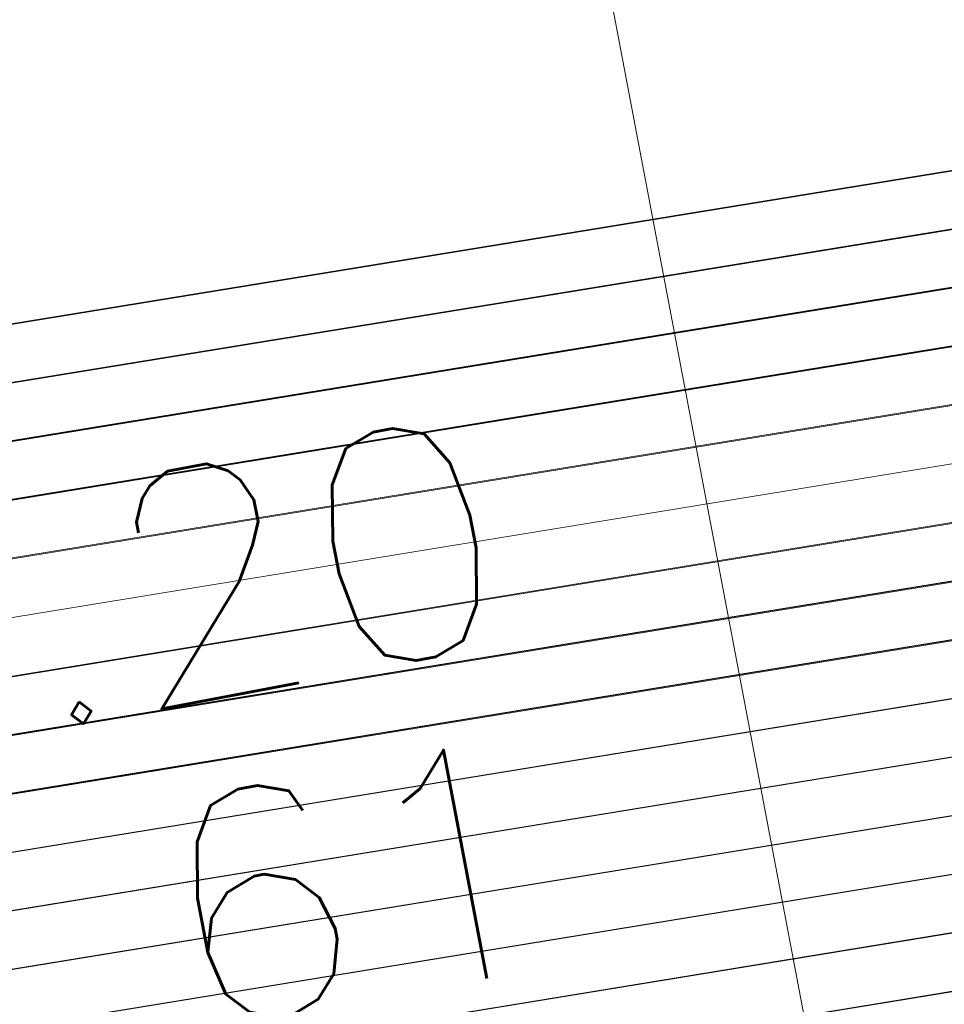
# Model space of a CAD drawing. Header units: metres. Extents: x -502 to 161, y -108 to 174.
# Tile 476 of 656: x -75.205 to -74.41, y -18.232 to -17.385. Entities that reach past the tile are written whole.
import ezdxf

# ---------------------------------------------------------------- set-up
doc = ezdxf.new("R2010")
doc.units = ezdxf.units.M
doc.header["$LTSCALE"] = 0.1
for name, color, linetype in [('BRI31-005.05-5p02-Koordinierung Lageplan 4. BA ZOB West 2022-06-15', 7, 'Continuous'), ('BRI31-005.06-5f07-Koordinierung Lageplan 4. BA ZOB Fernbusbahnh', 7, 'Continuous'), ('BRI32-005.02-5f05-Koordinierung Schemaplan 4 BA ZOB Teilbereich', 7, 'Continuous'), ('BRI32-005.03-5f06-Koordinierung Schemaplan 4 BA ZOB Teilbereich 2 Ost - Bahnhofsallee 2023-01-21', 7, 'Continuous')]:
    doc.layers.add(name, color=color, linetype=linetype)
doc.styles.add('Txt', font='txt_____.ttf')

msp = doc.modelspace()

# ---------------------------------------------------------------- linework, layer by layer
at = {"layer": 'BRI31-005.05-5p02-Koordinierung Lageplan 4. BA ZOB West 2022-06-15', "color": 190, "linetype": 'Continuous', "lineweight": 35, "true_color": 0x7f00ff, "transparency": 33554687, "flags": 128}
for points in [[(-55.70069, -13.36337), (-59.43269, -13.99337), (-61.40869, -14.34637), (-62.26469, -14.49837), (-62.66669, -14.59737), (-62.89069, -14.73337), (-63.59669, -15.23337), (-64.41769, -15.80037), (-64.86569, -15.88637), (-69.70369, -16.74837), (-75.46369, -17.68837), (-81.73369, -18.65337), (-88.90769, -20.00337), (-93.68269, -20.73337), (-98.96469, -21.63337), (-104.59569, -22.92337), (-121.89069, -26.29337), (-126.81169, -27.20337), (-150.44769, -31.71337), (-157.13069, -33.01337), (-162.76869, -32.12337), (-174.78069, -30.44337), (-178.14769, -29.61337), (-179.13569, -29.43337)], [(-55.69269, -13.41237), (-59.42469, -14.04237), (-59.91569, -14.13037), (-61.39969, -14.39537), (-62.25469, -14.54737), (-62.64769, -14.64437), (-62.86369, -14.77537), (-63.56769, -15.27437), (-64.39769, -15.84737), (-64.85669, -15.93537), (-69.69569, -16.79737), (-75.45469, -17.73737), (-81.72469, -18.70237), (-88.89969, -20.05237), (-93.67469, -20.78237), (-98.95469, -21.68237)]]:
    msp.add_lwpolyline(points, dxfattribs=at)
at = {"layer": 'BRI31-005.05-5p02-Koordinierung Lageplan 4. BA ZOB West 2022-06-15', "color": 250, "linetype": 'Continuous', "lineweight": 25, "true_color": 0x333333, "transparency": 33554687, "flags": 128}
for points in [[(-55.68469, -13.46137), (-59.41669, -14.09137), (-59.90669, -14.17937), (-61.39069, -14.44437), (-62.24469, -14.59637), (-62.62869, -14.69137), (-62.83669, -14.81737), (-63.53869, -15.31537), (-64.37769, -15.89437), (-64.84769, -15.98437), (-69.68769, -16.84637), (-75.44569, -17.78637), (-81.71569, -18.75137), (-88.89169, -20.10137), (-93.66669, -20.83137), (-98.94469, -21.73137)], [(-55.67669, -13.51037), (-59.40869, -14.14037), (-59.89769, -14.22837), (-61.38169, -14.49337), (-62.23469, -14.64537), (-62.60969, -14.73837), (-62.80969, -14.85937), (-63.50969, -15.35637), (-64.35769, -15.94137), (-64.83869, -16.03337), (-69.67969, -16.89537), (-75.43669, -17.83537), (-81.70669, -18.80037), (-88.88369, -20.15037), (-93.65869, -20.88037), (-98.93469, -21.78037)], [(-179.13569, -29.73937), (-178.20469, -29.90737), (-176.52369, -30.32437), (-174.83669, -30.84337), (-162.82469, -32.51537), (-157.12269, -33.42137), (-150.67069, -32.16437), (-150.37569, -32.10537), (-126.73969, -27.59537), (-121.81069, -26.68537), (-104.51169, -23.31537), (-93.60669, -21.17437), (-88.83369, -20.44437), (-81.65269, -19.09437), (-75.38269, -18.12937), (-69.63169, -17.18937), (-64.26469, -16.23237), (-63.29769, -15.69837), (-62.60769, -15.08937), (-62.19469, -14.84137), (-59.65969, -14.38637), (-59.37669, -14.33637), (-55.64469, -13.70637)], [(-55.63669, -13.75537), (-59.36869, -14.38537), (-59.65069, -14.43537), (-62.17669, -14.88937), (-62.57769, -15.13037), (-63.26869, -15.73937), (-64.24769, -16.28037), (-69.62369, -17.23837), (-75.37369, -18.17837), (-81.64369, -19.14337), (-88.82569, -20.49337), (-93.59769, -21.22337), (-104.50169, -23.36437), (-121.80069, -26.73437), (-126.73069, -27.64437), (-150.36669, -32.15437), (-150.66069, -32.21337), (-157.12169, -33.47237), (-162.83169, -32.56437), (-174.84369, -30.89337), (-176.53569, -30.37337), (-178.21469, -29.95637), (-179.13569, -29.79037)], [(-55.62869, -13.80437), (-59.36069, -14.43437), (-59.64269, -14.48437), (-62.15869, -14.93737), (-62.54769, -15.17137), (-63.23969, -15.78037), (-64.23069, -16.32837), (-69.61569, -17.28737), (-75.36469, -18.22737), (-81.63469, -19.19237), (-88.81769, -20.54237), (-93.58869, -21.27237), (-104.49169, -23.41337), (-121.79069, -26.78337), (-126.72169, -27.69337), (-150.35769, -32.20337), (-150.65069, -32.26237), (-157.12069, -33.52337), (-162.83869, -32.61337), (-174.85069, -30.94337), (-176.54769, -30.42237), (-178.22469, -30.00537), (-179.13569, -29.84137)], [(-55.62069, -13.85337), (-59.35269, -14.48337), (-59.62769, -14.53237), (-62.14069, -14.98537), (-62.51769, -15.21237), (-63.21069, -15.82137), (-64.21369, -16.37637), (-69.60769, -17.33637), (-75.35569, -18.27637), (-81.62569, -19.24137), (-88.80969, -20.59137), (-93.57969, -21.32137), (-104.48169, -23.46237), (-121.78069, -26.83237), (-126.71269, -27.74237), (-150.34869, -32.25237), (-150.64069, -32.31137), (-157.11969, -33.57437), (-162.84569, -32.66237), (-174.85769, -30.99337), (-176.55969, -30.47137), (-178.23469, -30.05437), (-179.13569, -29.89237)], [(-55.61269, -13.90237), (-59.34469, -14.53237), (-59.62469, -14.58237), (-62.12269, -15.03337), (-62.48769, -15.25337), (-63.18169, -15.86237), (-64.19669, -16.42437), (-69.59969, -17.38537), (-75.34669, -18.32537), (-81.61669, -19.29037), (-88.80169, -20.64037), (-93.57069, -21.37037), (-104.47169, -23.51137), (-121.77069, -26.88137), (-126.70369, -27.79137), (-150.33969, -32.30137), (-150.63069, -32.36037), (-157.11869, -33.62537), (-162.85269, -32.71137), (-174.86469, -31.04337), (-176.57169, -30.52037), (-178.24469, -30.10337), (-179.13569, -29.94337)], [(-55.60469, -13.95137), (-59.33669, -14.58137), (-62.10469, -15.08137), (-62.45769, -15.29437), (-63.15269, -15.90337), (-64.17969, -16.47237), (-69.59169, -17.43437), (-75.33769, -18.37437), (-81.60769, -19.33937), (-88.79369, -20.68937), (-93.56169, -21.41937), (-104.46169, -23.56037), (-121.76069, -26.93037), (-126.69469, -27.84037), (-150.33069, -32.35037), (-150.62069, -32.40937), (-157.11769, -33.67637), (-162.85969, -32.76037), (-174.87169, -31.09337), (-176.58369, -30.56937), (-178.25469, -30.15237), (-179.13569, -29.99437)], [(-62.50569, -14.91137), (-62.70169, -15.02737), (-63.40069, -15.52037), (-64.29869, -16.13637), (-69.64769, -17.09137), (-75.40069, -18.03137), (-81.67069, -18.99637), (-88.84969, -20.34637), (-93.62469, -21.07637), (-104.53169, -23.21737), (-121.83069, -26.58737), (-126.75769, -27.49737), (-150.39369, -32.00737), (-150.69069, -32.06637), (-157.12469, -33.31937), (-162.81069, -32.41737), (-174.82269, -30.74337), (-176.49969, -30.22637), (-178.18469, -29.80937), (-179.13569, -29.63737)], [(-62.47969, -14.95437), (-62.67469, -15.06937), (-63.37269, -15.56137), (-64.28169, -16.18437), (-69.63969, -17.14037), (-75.39169, -18.08037), (-81.66169, -19.04537), (-88.84169, -20.39537), (-93.61569, -21.12537), (-104.52169, -23.26637), (-121.82069, -26.63637), (-126.74869, -27.54637), (-150.38469, -32.05637), (-150.68069, -32.11537), (-157.12369, -33.37037), (-162.81769, -32.46637), (-174.82969, -30.79337), (-176.51169, -30.27537), (-178.19469, -29.85837), (-179.13569, -29.68837)]]:
    msp.add_lwpolyline(points, dxfattribs=at)
at = {"layer": 'BRI31-005.05-5p02-Koordinierung Lageplan 4. BA ZOB West 2022-06-15', "color": 116, "linetype": 'Continuous', "lineweight": 13, "true_color": 0x007f3f, "transparency": 33554687, "flags": 128}
for points in [[(-98.89769, -21.72337), (-93.66669, -20.83037), (-88.89269, -20.10037), (-81.71469, -18.75037), (-75.44369, -17.78537), (-69.68869, -16.84537), (-64.84769, -15.98437), (-64.37669, -15.89437), (-63.53769, -15.31537), (-62.83769, -14.81737), (-62.62969, -14.69237), (-62.24569, -14.59637), (-61.39069, -14.44437), (-59.90669, -14.17937), (-59.41769, -14.09037), (-55.68469, -13.46037)], [(-98.93469, -21.78037), (-93.65869, -20.87937), (-88.88469, -20.14937), (-81.70569, -18.79937), (-75.43469, -17.83437), (-69.68069, -16.89437), (-64.83869, -16.03337), (-64.35669, -15.94137), (-63.50869, -15.35637), (-62.81069, -14.85937), (-62.61069, -14.73937), (-62.23569, -14.64537), (-61.38169, -14.49337), (-59.89769, -14.22837), (-59.40969, -14.13937), (-55.67669, -13.50937)], [(-55.65269, -13.65837), (-59.38369, -14.28837), (-59.87069, -14.37537), (-61.35469, -14.64037), (-62.20369, -14.79237), (-62.55169, -14.87837), (-62.72769, -14.98537), (-63.42369, -15.47937), (-64.29869, -16.08237), (-64.81169, -16.18037), (-69.65469, -17.04337), (-75.41169, -17.98337), (-81.68069, -18.94837), (-88.85869, -20.29837), (-93.63469, -21.02837), (-98.85769, -21.91937)], [(-55.64469, -13.70737), (-59.37569, -14.33737), (-59.86169, -14.42437), (-61.34569, -14.68937), (-62.19369, -14.84137), (-62.53269, -14.92537), (-62.70069, -15.02737), (-63.39469, -15.52037), (-64.27869, -16.12937), (-64.80269, -16.22937), (-69.64669, -17.09237), (-75.40269, -18.03237), (-81.67169, -18.99737), (-88.85069, -20.34737), (-93.62669, -21.07737), (-98.89469, -21.97637)]]:
    msp.add_lwpolyline(points, dxfattribs=at)
at = {"layer": 'BRI31-005.05-5p02-Koordinierung Lageplan 4. BA ZOB West 2022-06-15', "color": 251, "linetype": 'Continuous', "lineweight": 13, "true_color": 0x5b5b5b, "transparency": 33554687, "flags": 128}
for points in [[(-55.66869, -13.55937), (-59.40069, -14.18937), (-59.88869, -14.27737), (-61.37269, -14.54237), (-62.22469, -14.69437), (-62.59069, -14.78537), (-62.78269, -14.90137), (-63.48069, -15.39737), (-64.33769, -15.98837), (-64.82969, -16.08237), (-69.67169, -16.94437), (-75.42769, -17.88437), (-81.69769, -18.84937), (-88.87569, -20.19937), (-93.65069, -20.92937), (-98.87769, -21.82137)], [(-55.66069, -13.60837), (-59.39269, -14.23837), (-59.87969, -14.32637), (-61.36369, -14.59137), (-62.21469, -14.74337), (-62.57169, -14.83237), (-62.75569, -14.94337), (-63.45169, -15.43837), (-64.31769, -16.03537), (-64.82069, -16.13137), (-69.66369, -16.99337), (-75.41869, -17.93337), (-81.68869, -18.89837), (-88.86769, -20.24837), (-93.64269, -20.97837), (-98.91469, -21.87837)]]:
    msp.add_lwpolyline(points, dxfattribs=at)
at = {"layer": 'BRI31-005.06-5f07-Koordinierung Lageplan 4. BA ZOB Fernbusbahnh', "color": 190, "linetype": 'Continuous', "lineweight": 30, "true_color": 0x7f00ff, "transparency": 33554687, "flags": 128}
for points in [[(-55.70069, -13.36337), (-59.43269, -13.99337), (-61.40869, -14.34637), (-62.26469, -14.49837), (-62.66669, -14.59737), (-62.89069, -14.73337), (-63.59669, -15.23337), (-64.41769, -15.80037), (-64.86569, -15.88637), (-69.70369, -16.74837), (-75.46369, -17.68837), (-81.73369, -18.65337), (-88.90769, -20.00337), (-93.68269, -20.73337), (-98.96469, -21.63337), (-104.59569, -22.92337), (-121.89069, -26.29337), (-126.81169, -27.20337), (-150.44769, -31.71337), (-157.13069, -33.01337), (-162.76869, -32.12337), (-174.78069, -30.44337), (-178.14769, -29.61337), (-179.13569, -29.43337)], [(-55.69269, -13.41237), (-59.42469, -14.04237), (-59.91569, -14.13037), (-61.39969, -14.39537), (-62.25469, -14.54737), (-62.64769, -14.64437), (-62.86369, -14.77537), (-63.56769, -15.27437), (-64.39769, -15.84737), (-64.85669, -15.93537), (-69.69569, -16.79737), (-75.45469, -17.73737), (-81.72469, -18.70237), (-88.89969, -20.05237), (-93.67469, -20.78237), (-98.95469, -21.68237)]]:
    msp.add_lwpolyline(points, dxfattribs=at)
at = {"layer": 'BRI31-005.06-5f07-Koordinierung Lageplan 4. BA ZOB Fernbusbahnh', "color": 250, "linetype": 'Continuous', "lineweight": 20, "true_color": 0x333333, "transparency": 33554687, "flags": 128}
for points in [[(-55.68469, -13.46137), (-59.41669, -14.09137), (-59.90669, -14.17937), (-61.39069, -14.44437), (-62.24469, -14.59637), (-62.62869, -14.69137), (-62.83669, -14.81737), (-63.53869, -15.31537), (-64.37769, -15.89437), (-64.84769, -15.98437), (-69.68769, -16.84637), (-75.44569, -17.78637), (-81.71569, -18.75137), (-88.89169, -20.10137), (-93.66669, -20.83137), (-98.94469, -21.73137)], [(-55.67669, -13.51037), (-59.40869, -14.14037), (-59.89769, -14.22837), (-61.38169, -14.49337), (-62.23469, -14.64537), (-62.60969, -14.73837), (-62.80969, -14.85937), (-63.50969, -15.35637), (-64.35769, -15.94137), (-64.83869, -16.03337), (-69.67969, -16.89537), (-75.43669, -17.83537), (-81.70669, -18.80037), (-88.88369, -20.15037), (-93.65869, -20.88037), (-98.93469, -21.78037)], [(-179.13569, -29.73937), (-178.20469, -29.90737), (-176.52369, -30.32437), (-174.83669, -30.84337), (-162.82469, -32.51537), (-157.12269, -33.42137), (-150.67069, -32.16437), (-150.37569, -32.10537), (-126.73969, -27.59537), (-121.81069, -26.68537), (-104.51169, -23.31537), (-93.60669, -21.17437), (-88.83369, -20.44437), (-81.65269, -19.09437), (-75.38269, -18.12937), (-69.63169, -17.18937), (-64.26469, -16.23237), (-63.29769, -15.69837), (-62.60769, -15.08937), (-62.19469, -14.84137), (-59.65969, -14.38637), (-59.37669, -14.33637), (-55.64469, -13.70637)], [(-55.63669, -13.75537), (-59.36869, -14.38537), (-59.65069, -14.43537), (-62.17669, -14.88937), (-62.57769, -15.13037), (-63.26869, -15.73937), (-64.24769, -16.28037), (-69.62369, -17.23837), (-75.37369, -18.17837), (-81.64369, -19.14337), (-88.82569, -20.49337), (-93.59769, -21.22337), (-104.50169, -23.36437), (-121.80069, -26.73437), (-126.73069, -27.64437), (-150.36669, -32.15437), (-150.66069, -32.21337), (-157.12169, -33.47237), (-162.83169, -32.56437), (-174.84369, -30.89337), (-176.53569, -30.37337), (-178.21469, -29.95637), (-179.13569, -29.79037)], [(-55.62869, -13.80437), (-59.36069, -14.43437), (-59.64269, -14.48437), (-62.15869, -14.93737), (-62.54769, -15.17137), (-63.23969, -15.78037), (-64.23069, -16.32837), (-69.61569, -17.28737), (-75.36469, -18.22737), (-81.63469, -19.19237), (-88.81769, -20.54237), (-93.58869, -21.27237), (-104.49169, -23.41337), (-121.79069, -26.78337), (-126.72169, -27.69337), (-150.35769, -32.20337), (-150.65069, -32.26237), (-157.12069, -33.52337), (-162.83869, -32.61337), (-174.85069, -30.94337), (-176.54769, -30.42237), (-178.22469, -30.00537), (-179.13569, -29.84137)], [(-55.62069, -13.85337), (-59.35269, -14.48337), (-59.62769, -14.53237), (-62.14069, -14.98537), (-62.51769, -15.21237), (-63.21069, -15.82137), (-64.21369, -16.37637), (-69.60769, -17.33637), (-75.35569, -18.27637), (-81.62569, -19.24137), (-88.80969, -20.59137), (-93.57969, -21.32137), (-104.48169, -23.46237), (-121.78069, -26.83237), (-126.71269, -27.74237), (-150.34869, -32.25237), (-150.64069, -32.31137), (-157.11969, -33.57437), (-162.84569, -32.66237), (-174.85769, -30.99337), (-176.55969, -30.47137), (-178.23469, -30.05437), (-179.13569, -29.89237)], [(-55.61269, -13.90237), (-59.34469, -14.53237), (-59.62469, -14.58237), (-62.12269, -15.03337), (-62.48769, -15.25337), (-63.18169, -15.86237), (-64.19669, -16.42437), (-69.59969, -17.38537), (-75.34669, -18.32537), (-81.61669, -19.29037), (-88.80169, -20.64037), (-93.57069, -21.37037), (-104.47169, -23.51137), (-121.77069, -26.88137), (-126.70369, -27.79137), (-150.33969, -32.30137), (-150.63069, -32.36037), (-157.11869, -33.62537), (-162.85269, -32.71137), (-174.86469, -31.04337), (-176.57169, -30.52037), (-178.24469, -30.10337), (-179.13569, -29.94337)], [(-55.60469, -13.95137), (-59.33669, -14.58137), (-62.10469, -15.08137), (-62.45769, -15.29437), (-63.15269, -15.90337), (-64.17969, -16.47237), (-69.59169, -17.43437), (-75.33769, -18.37437), (-81.60769, -19.33937), (-88.79369, -20.68937), (-93.56169, -21.41937), (-104.46169, -23.56037), (-121.76069, -26.93037), (-126.69469, -27.84037), (-150.33069, -32.35037), (-150.62069, -32.40937), (-157.11769, -33.67637), (-162.85969, -32.76037), (-174.87169, -31.09337), (-176.58369, -30.56937), (-178.25469, -30.15237), (-179.13569, -29.99437)], [(-62.50569, -14.91137), (-62.70169, -15.02737), (-63.40069, -15.52037), (-64.29869, -16.13637), (-69.64769, -17.09137), (-75.40069, -18.03137), (-81.67069, -18.99637), (-88.84969, -20.34637), (-93.62469, -21.07637), (-104.53169, -23.21737), (-121.83069, -26.58737), (-126.75769, -27.49737), (-150.39369, -32.00737), (-150.69069, -32.06637), (-157.12469, -33.31937), (-162.81069, -32.41737), (-174.82269, -30.74337), (-176.49969, -30.22637), (-178.18469, -29.80937), (-179.13569, -29.63737)], [(-62.47969, -14.95437), (-62.67469, -15.06937), (-63.37269, -15.56137), (-64.28169, -16.18437), (-69.63969, -17.14037), (-75.39169, -18.08037), (-81.66169, -19.04537), (-88.84169, -20.39537), (-93.61569, -21.12537), (-104.52169, -23.26637), (-121.82069, -26.63637), (-126.74869, -27.54637), (-150.38469, -32.05637), (-150.68069, -32.11537), (-157.12369, -33.37037), (-162.81769, -32.46637), (-174.82969, -30.79337), (-176.51169, -30.27537), (-178.19469, -29.85837), (-179.13569, -29.68837)]]:
    msp.add_lwpolyline(points, dxfattribs=at)
at = {"layer": 'BRI32-005.02-5f05-Koordinierung Schemaplan 4 BA ZOB Teilbereich', "color": 190, "linetype": 'Continuous', "lineweight": 35, "true_color": 0x7f00ff, "transparency": 33554687, "flags": 128}
for points in [[(-55.70069, -13.36337), (-59.43269, -13.99337), (-61.40869, -14.34637), (-62.26469, -14.49837), (-62.66669, -14.59737), (-62.89069, -14.73337), (-63.59669, -15.23337), (-64.41769, -15.80037), (-64.86569, -15.88637), (-69.70369, -16.74837), (-75.46369, -17.68837), (-81.73369, -18.65337), (-88.90769, -20.00337), (-93.68269, -20.73337), (-98.96469, -21.63337), (-104.59569, -22.92337), (-121.89069, -26.29337), (-126.81169, -27.20337), (-150.44769, -31.71337), (-157.13069, -33.01337), (-162.76869, -32.12337), (-174.78069, -30.44337), (-178.14769, -29.61337), (-179.13569, -29.43337)], [(-55.69269, -13.41237), (-59.42469, -14.04237), (-59.91569, -14.13037), (-61.39969, -14.39537), (-62.25469, -14.54737), (-62.64769, -14.64437), (-62.86369, -14.77537), (-63.56769, -15.27437), (-64.39769, -15.84737), (-64.85669, -15.93537), (-69.69569, -16.79737), (-75.45469, -17.73737), (-81.72469, -18.70237), (-88.89969, -20.05237), (-93.67469, -20.78237), (-98.95469, -21.68237)]]:
    msp.add_lwpolyline(points, dxfattribs=at)
at = {"layer": 'BRI32-005.02-5f05-Koordinierung Schemaplan 4 BA ZOB Teilbereich', "color": 250, "linetype": 'Continuous', "lineweight": 25, "true_color": 0x333333, "transparency": 33554687, "flags": 128}
for points in [[(-55.68469, -13.46137), (-59.41669, -14.09137), (-59.90669, -14.17937), (-61.39069, -14.44437), (-62.24469, -14.59637), (-62.62869, -14.69137), (-62.83669, -14.81737), (-63.53869, -15.31537), (-64.37769, -15.89437), (-64.84769, -15.98437), (-69.68769, -16.84637), (-75.44569, -17.78637), (-81.71569, -18.75137), (-88.89169, -20.10137), (-93.66669, -20.83137), (-98.94469, -21.73137)], [(-55.67669, -13.51037), (-59.40869, -14.14037), (-59.89769, -14.22837), (-61.38169, -14.49337), (-62.23469, -14.64537), (-62.60969, -14.73837), (-62.80969, -14.85937), (-63.50969, -15.35637), (-64.35769, -15.94137), (-64.83869, -16.03337), (-69.67969, -16.89537), (-75.43669, -17.83537), (-81.70669, -18.80037), (-88.88369, -20.15037), (-93.65869, -20.88037), (-98.93469, -21.78037)], [(-179.13569, -29.73937), (-178.20469, -29.90737), (-176.52369, -30.32437), (-174.83669, -30.84337), (-162.82469, -32.51537), (-157.12269, -33.42137), (-150.67069, -32.16437), (-150.37569, -32.10537), (-126.73969, -27.59537), (-121.81069, -26.68537), (-104.51169, -23.31537), (-93.60669, -21.17437), (-88.83369, -20.44437), (-81.65269, -19.09437), (-75.38269, -18.12937), (-69.63169, -17.18937), (-64.26469, -16.23237), (-63.29769, -15.69837), (-62.60769, -15.08937), (-62.19469, -14.84137), (-59.65969, -14.38637), (-59.37669, -14.33637), (-55.64469, -13.70637)], [(-55.63669, -13.75537), (-59.36869, -14.38537), (-59.65069, -14.43537), (-62.17669, -14.88937), (-62.57769, -15.13037), (-63.26869, -15.73937), (-64.24769, -16.28037), (-69.62369, -17.23837), (-75.37369, -18.17837), (-81.64369, -19.14337), (-88.82569, -20.49337), (-93.59769, -21.22337), (-104.50169, -23.36437), (-121.80069, -26.73437), (-126.73069, -27.64437), (-150.36669, -32.15437), (-150.66069, -32.21337), (-157.12169, -33.47237), (-162.83169, -32.56437), (-174.84369, -30.89337), (-176.53569, -30.37337), (-178.21469, -29.95637), (-179.13569, -29.79037)], [(-55.62869, -13.80437), (-59.36069, -14.43437), (-59.64269, -14.48437), (-62.15869, -14.93737), (-62.54769, -15.17137), (-63.23969, -15.78037), (-64.23069, -16.32837), (-69.61569, -17.28737), (-75.36469, -18.22737), (-81.63469, -19.19237), (-88.81769, -20.54237), (-93.58869, -21.27237), (-104.49169, -23.41337), (-121.79069, -26.78337), (-126.72169, -27.69337), (-150.35769, -32.20337), (-150.65069, -32.26237), (-157.12069, -33.52337), (-162.83869, -32.61337), (-174.85069, -30.94337), (-176.54769, -30.42237), (-178.22469, -30.00537), (-179.13569, -29.84137)], [(-55.62069, -13.85337), (-59.35269, -14.48337), (-59.62769, -14.53237), (-62.14069, -14.98537), (-62.51769, -15.21237), (-63.21069, -15.82137), (-64.21369, -16.37637), (-69.60769, -17.33637), (-75.35569, -18.27637), (-81.62569, -19.24137), (-88.80969, -20.59137), (-93.57969, -21.32137), (-104.48169, -23.46237), (-121.78069, -26.83237), (-126.71269, -27.74237), (-150.34869, -32.25237), (-150.64069, -32.31137), (-157.11969, -33.57437), (-162.84569, -32.66237), (-174.85769, -30.99337), (-176.55969, -30.47137), (-178.23469, -30.05437), (-179.13569, -29.89237)], [(-55.61269, -13.90237), (-59.34469, -14.53237), (-59.62469, -14.58237), (-62.12269, -15.03337), (-62.48769, -15.25337), (-63.18169, -15.86237), (-64.19669, -16.42437), (-69.59969, -17.38537), (-75.34669, -18.32537), (-81.61669, -19.29037), (-88.80169, -20.64037), (-93.57069, -21.37037), (-104.47169, -23.51137), (-121.77069, -26.88137), (-126.70369, -27.79137), (-150.33969, -32.30137), (-150.63069, -32.36037), (-157.11869, -33.62537), (-162.85269, -32.71137), (-174.86469, -31.04337), (-176.57169, -30.52037), (-178.24469, -30.10337), (-179.13569, -29.94337)], [(-55.60469, -13.95137), (-59.33669, -14.58137), (-62.10469, -15.08137), (-62.45769, -15.29437), (-63.15269, -15.90337), (-64.17969, -16.47237), (-69.59169, -17.43437), (-75.33769, -18.37437), (-81.60769, -19.33937), (-88.79369, -20.68937), (-93.56169, -21.41937), (-104.46169, -23.56037), (-121.76069, -26.93037), (-126.69469, -27.84037), (-150.33069, -32.35037), (-150.62069, -32.40937), (-157.11769, -33.67637), (-162.85969, -32.76037), (-174.87169, -31.09337), (-176.58369, -30.56937), (-178.25469, -30.15237), (-179.13569, -29.99437)]]:
    msp.add_lwpolyline(points, dxfattribs=at)
at = {"layer": 'BRI32-005.02-5f05-Koordinierung Schemaplan 4 BA ZOB Teilbereich', "color": 116, "linetype": 'Continuous', "lineweight": 13, "true_color": 0x007f3f, "transparency": 33554687, "flags": 128}
for points in [[(-98.89769, -21.72337), (-93.66669, -20.83037), (-88.89269, -20.10037), (-81.71469, -18.75037), (-75.44369, -17.78537), (-69.68869, -16.84537), (-64.84769, -15.98437), (-64.37669, -15.89437), (-63.53769, -15.31537), (-62.83769, -14.81737), (-62.62969, -14.69237), (-62.24569, -14.59637), (-61.39069, -14.44437), (-59.90669, -14.17937), (-59.41769, -14.09037), (-55.68469, -13.46037)], [(-98.93469, -21.78037), (-93.65869, -20.87937), (-88.88469, -20.14937), (-81.70569, -18.79937), (-75.43469, -17.83437), (-69.68069, -16.89437), (-64.83869, -16.03337), (-64.35669, -15.94137), (-63.50869, -15.35637), (-62.81069, -14.85937), (-62.61069, -14.73937), (-62.23569, -14.64537), (-61.38169, -14.49337), (-59.89769, -14.22837), (-59.40969, -14.13937), (-55.67669, -13.50937)], [(-97.83769, -17.46737), (-97.18769, -21.03537), (-96.96869, -21.34237), (-96.63069, -21.43837), (-93.65069, -20.92837), (-88.87669, -20.19837), (-81.69669, -18.84837), (-75.42569, -17.88337), (-69.67269, -16.94337), (-64.82969, -16.08237), (-64.33669, -15.98837), (-63.47969, -15.39737), (-62.78369, -14.90137), (-62.59169, -14.78637), (-62.22569, -14.69437), (-61.37269, -14.54237), (-59.88869, -14.27737), (-59.40169, -14.18837), (-55.66869, -13.55837)], [(-55.65269, -13.65837), (-59.38369, -14.28837), (-59.87069, -14.37537), (-61.35469, -14.64037), (-62.20369, -14.79237), (-62.55169, -14.87837), (-62.72769, -14.98537), (-63.42369, -15.47937), (-64.29869, -16.08237), (-64.81169, -16.18037), (-69.65469, -17.04337), (-75.41169, -17.98337), (-81.68069, -18.94837), (-88.85869, -20.29837), (-93.63469, -21.02837), (-98.85769, -21.91937)], [(-55.64469, -13.70737), (-59.37569, -14.33737), (-59.86169, -14.42437), (-61.34569, -14.68937), (-62.19369, -14.84137), (-62.53269, -14.92537), (-62.70069, -15.02737), (-63.39469, -15.52037), (-64.27869, -16.12937), (-64.80269, -16.22937), (-69.64669, -17.09237), (-75.40269, -18.03237), (-81.67169, -18.99737), (-88.85069, -20.34737), (-93.62669, -21.07737), (-98.89469, -21.97637)], [(-55.63669, -13.75637), (-59.36769, -14.38637), (-59.85269, -14.47337), (-61.33669, -14.73837), (-62.18369, -14.89037), (-62.51369, -14.97237), (-62.67369, -15.06937), (-63.36569, -15.56137), (-64.25869, -16.17637), (-64.79369, -16.27837), (-69.63869, -17.14137), (-75.39369, -18.08137), (-81.66269, -19.04637), (-88.84269, -20.39637), (-93.61869, -21.12637), (-96.64069, -21.64237), (-97.09069, -21.51637), (-97.37569, -21.11537), (-98.03369, -17.50337), (-97.83769, -17.46737)]]:
    msp.add_lwpolyline(points, dxfattribs=at)
at = {"layer": 'BRI32-005.02-5f05-Koordinierung Schemaplan 4 BA ZOB Teilbereich', "color": 251, "linetype": 'Continuous', "lineweight": 13, "true_color": 0x5b5b5b, "transparency": 33554687, "flags": 128}
for points in [[(-55.66869, -13.55937), (-59.40069, -14.18937), (-59.88869, -14.27737), (-61.37269, -14.54237), (-62.22469, -14.69437), (-62.59069, -14.78537), (-62.78269, -14.90137), (-63.48069, -15.39737), (-64.33769, -15.98837), (-64.82969, -16.08237), (-69.67169, -16.94437), (-75.42769, -17.88437), (-81.69769, -18.84937), (-88.87569, -20.19937), (-93.65069, -20.92937), (-98.87769, -21.82137)], [(-55.66069, -13.60837), (-59.39269, -14.23837), (-59.87969, -14.32637), (-61.36369, -14.59137), (-62.21469, -14.74337), (-62.57169, -14.83237), (-62.75569, -14.94337), (-63.45169, -15.43837), (-64.31769, -16.03537), (-64.82069, -16.13137), (-69.66369, -16.99337), (-75.41869, -17.93337), (-81.68869, -18.89837), (-88.86769, -20.24837), (-93.64269, -20.97837), (-98.91469, -21.87837)], [(-97.93569, -17.48537), (-97.28169, -21.07537), (-97.02969, -21.42937), (-96.63569, -21.54037), (-93.63469, -21.02737), (-88.85969, -20.29737), (-81.67969, -18.94737), (-75.40969, -17.98237), (-69.65569, -17.04237), (-64.81169, -16.18037), (-64.29769, -16.08237), (-63.42269, -15.47937), (-62.72869, -14.98537), (-62.55269, -14.87937), (-62.20469, -14.79237), (-61.35469, -14.64037), (-59.87069, -14.37537), (-59.38469, -14.28737), (-55.65269, -13.65737)]]:
    msp.add_lwpolyline(points, dxfattribs=at)
at = {"layer": 'BRI32-005.03-5f06-Koordinierung Schemaplan 4 BA ZOB Teilbereich 2 Ost - Bahnhofsallee 2023-01-21', "color": 190, "linetype": 'Continuous', "lineweight": 30, "true_color": 0x7f00ff, "transparency": 33554687, "flags": 128}
for points in [[(-55.70069, -13.36337), (-59.43269, -13.99337), (-61.40869, -14.34637), (-62.26469, -14.49837), (-62.66669, -14.59737), (-62.89069, -14.73337), (-63.59669, -15.23337), (-64.41769, -15.80037), (-64.86569, -15.88637), (-69.70369, -16.74837), (-75.46369, -17.68837), (-81.73369, -18.65337), (-88.90769, -20.00337), (-93.68269, -20.73337), (-98.96469, -21.63337), (-104.59569, -22.92337), (-121.89069, -26.29337), (-126.81169, -27.20337), (-150.44769, -31.71337), (-157.13069, -33.01337), (-162.76869, -32.12337), (-174.78069, -30.44337), (-178.14769, -29.61337), (-179.13569, -29.43337)], [(-55.69269, -13.41237), (-59.42469, -14.04237), (-59.91569, -14.13037), (-61.39969, -14.39537), (-62.25469, -14.54737), (-62.64769, -14.64437), (-62.86369, -14.77537), (-63.56769, -15.27437), (-64.39769, -15.84737), (-64.85669, -15.93537), (-69.69569, -16.79737), (-75.45469, -17.73737), (-81.72469, -18.70237), (-88.89969, -20.05237), (-93.67469, -20.78237), (-98.95469, -21.68237)]]:
    msp.add_lwpolyline(points, dxfattribs=at)
at = {"layer": 'BRI32-005.03-5f06-Koordinierung Schemaplan 4 BA ZOB Teilbereich 2 Ost - Bahnhofsallee 2023-01-21', "color": 250, "linetype": 'Continuous', "lineweight": 20, "true_color": 0x333333, "transparency": 33554687, "flags": 128}
for points in [[(-55.68469, -13.46137), (-59.41669, -14.09137), (-59.90669, -14.17937), (-61.39069, -14.44437), (-62.24469, -14.59637), (-62.62869, -14.69137), (-62.83669, -14.81737), (-63.53869, -15.31537), (-64.37769, -15.89437), (-64.84769, -15.98437), (-69.68769, -16.84637), (-75.44569, -17.78637), (-81.71569, -18.75137), (-88.89169, -20.10137), (-93.66669, -20.83137), (-98.94469, -21.73137)], [(-55.67669, -13.51037), (-59.40869, -14.14037), (-59.89769, -14.22837), (-61.38169, -14.49337), (-62.23469, -14.64537), (-62.60969, -14.73837), (-62.80969, -14.85937), (-63.50969, -15.35637), (-64.35769, -15.94137), (-64.83869, -16.03337), (-69.67969, -16.89537), (-75.43669, -17.83537), (-81.70669, -18.80037), (-88.88369, -20.15037), (-93.65869, -20.88037), (-98.93469, -21.78037)], [(-179.13569, -29.73937), (-178.20469, -29.90737), (-176.52369, -30.32437), (-174.83669, -30.84337), (-162.82469, -32.51537), (-157.12269, -33.42137), (-150.67069, -32.16437), (-150.37569, -32.10537), (-126.73969, -27.59537), (-121.81069, -26.68537), (-104.51169, -23.31537), (-93.60669, -21.17437), (-88.83369, -20.44437), (-81.65269, -19.09437), (-75.38269, -18.12937), (-69.63169, -17.18937), (-64.26469, -16.23237), (-63.29769, -15.69837), (-62.60769, -15.08937), (-62.19469, -14.84137), (-59.65969, -14.38637), (-59.37669, -14.33637), (-55.64469, -13.70637)], [(-55.63669, -13.75537), (-59.36869, -14.38537), (-59.65069, -14.43537), (-62.17669, -14.88937), (-62.57769, -15.13037), (-63.26869, -15.73937), (-64.24769, -16.28037), (-69.62369, -17.23837), (-75.37369, -18.17837), (-81.64369, -19.14337), (-88.82569, -20.49337), (-93.59769, -21.22337), (-104.50169, -23.36437), (-121.80069, -26.73437), (-126.73069, -27.64437), (-150.36669, -32.15437), (-150.66069, -32.21337), (-157.12169, -33.47237), (-162.83169, -32.56437), (-174.84369, -30.89337), (-176.53569, -30.37337), (-178.21469, -29.95637), (-179.13569, -29.79037)], [(-55.62869, -13.80437), (-59.36069, -14.43437), (-59.64269, -14.48437), (-62.15869, -14.93737), (-62.54769, -15.17137), (-63.23969, -15.78037), (-64.23069, -16.32837), (-69.61569, -17.28737), (-75.36469, -18.22737), (-81.63469, -19.19237), (-88.81769, -20.54237), (-93.58869, -21.27237), (-104.49169, -23.41337), (-121.79069, -26.78337), (-126.72169, -27.69337), (-150.35769, -32.20337), (-150.65069, -32.26237), (-157.12069, -33.52337), (-162.83869, -32.61337), (-174.85069, -30.94337), (-176.54769, -30.42237), (-178.22469, -30.00537), (-179.13569, -29.84137)], [(-55.62069, -13.85337), (-59.35269, -14.48337), (-59.62769, -14.53237), (-62.14069, -14.98537), (-62.51769, -15.21237), (-63.21069, -15.82137), (-64.21369, -16.37637), (-69.60769, -17.33637), (-75.35569, -18.27637), (-81.62569, -19.24137), (-88.80969, -20.59137), (-93.57969, -21.32137), (-104.48169, -23.46237), (-121.78069, -26.83237), (-126.71269, -27.74237), (-150.34869, -32.25237), (-150.64069, -32.31137), (-157.11969, -33.57437), (-162.84569, -32.66237), (-174.85769, -30.99337), (-176.55969, -30.47137), (-178.23469, -30.05437), (-179.13569, -29.89237)], [(-55.61269, -13.90237), (-59.34469, -14.53237), (-59.62469, -14.58237), (-62.12269, -15.03337), (-62.48769, -15.25337), (-63.18169, -15.86237), (-64.19669, -16.42437), (-69.59969, -17.38537), (-75.34669, -18.32537), (-81.61669, -19.29037), (-88.80169, -20.64037), (-93.57069, -21.37037), (-104.47169, -23.51137), (-121.77069, -26.88137), (-126.70369, -27.79137), (-150.33969, -32.30137), (-150.63069, -32.36037), (-157.11869, -33.62537), (-162.85269, -32.71137), (-174.86469, -31.04337), (-176.57169, -30.52037), (-178.24469, -30.10337), (-179.13569, -29.94337)], [(-55.60469, -13.95137), (-59.33669, -14.58137), (-62.10469, -15.08137), (-62.45769, -15.29437), (-63.15269, -15.90337), (-64.17969, -16.47237), (-69.59169, -17.43437), (-75.33769, -18.37437), (-81.60769, -19.33937), (-88.79369, -20.68937), (-93.56169, -21.41937), (-104.46169, -23.56037), (-121.76069, -26.93037), (-126.69469, -27.84037), (-150.33069, -32.35037), (-150.62069, -32.40937), (-157.11769, -33.67637), (-162.85969, -32.76037), (-174.87169, -31.09337), (-176.58369, -30.56937), (-178.25469, -30.15237), (-179.13569, -29.99437)], [(-62.50569, -14.91137), (-62.70169, -15.02737), (-63.40069, -15.52037), (-64.29869, -16.13637), (-69.64769, -17.09137), (-75.40069, -18.03137), (-81.67069, -18.99637), (-88.84969, -20.34637), (-93.62469, -21.07637), (-104.53169, -23.21737), (-121.83069, -26.58737), (-126.75769, -27.49737), (-150.39369, -32.00737), (-150.69069, -32.06637), (-157.12469, -33.31937), (-162.81069, -32.41737), (-174.82269, -30.74337), (-176.49969, -30.22637), (-178.18469, -29.80937), (-179.13569, -29.63737)], [(-62.47969, -14.95437), (-62.67469, -15.06937), (-63.37269, -15.56137), (-64.28169, -16.18437), (-69.63969, -17.14037), (-75.39169, -18.08037), (-81.66169, -19.04537), (-88.84169, -20.39537), (-93.61569, -21.12537), (-104.52169, -23.26637), (-121.82069, -26.63637), (-126.74869, -27.54637), (-150.38469, -32.05637), (-150.68069, -32.11537), (-157.12369, -33.37037), (-162.81769, -32.46637), (-174.82969, -30.79337), (-176.51169, -30.27537), (-178.19469, -29.85837), (-179.13569, -29.68837)]]:
    msp.add_lwpolyline(points, dxfattribs=at)
at = {"layer": 'BRI32-005.03-5f06-Koordinierung Schemaplan 4 BA ZOB Teilbereich 2 Ost - Bahnhofsallee 2023-01-21', "color": 116, "linetype": 'Continuous', "lineweight": 9, "true_color": 0x007f3f, "transparency": 33554687, "flags": 128}
for points in [[(-98.89769, -21.72337), (-93.66669, -20.83037), (-88.89269, -20.10037), (-81.71469, -18.75037), (-75.44369, -17.78537), (-69.68869, -16.84537), (-64.84769, -15.98437), (-64.37669, -15.89437), (-63.53769, -15.31537), (-62.83769, -14.81737), (-62.62969, -14.69237), (-62.24569, -14.59637), (-61.39069, -14.44437), (-59.90669, -14.17937), (-59.41769, -14.09037), (-55.68469, -13.46037)], [(-98.93469, -21.78037), (-93.65869, -20.87937), (-88.88469, -20.14937), (-81.70569, -18.79937), (-75.43469, -17.83437), (-69.68069, -16.89437), (-64.83869, -16.03337), (-64.35669, -15.94137), (-63.50869, -15.35637), (-62.81069, -14.85937), (-62.61069, -14.73937), (-62.23569, -14.64537), (-61.38169, -14.49337), (-59.89769, -14.22837), (-59.40969, -14.13937), (-55.67669, -13.50937)], [(-97.83769, -17.46737), (-97.18769, -21.03537), (-96.96869, -21.34237), (-96.63069, -21.43837), (-93.65069, -20.92837), (-88.87669, -20.19837), (-81.69669, -18.84837), (-75.42569, -17.88337), (-69.67269, -16.94337), (-64.82969, -16.08237), (-64.33669, -15.98837), (-63.47969, -15.39737), (-62.78369, -14.90137), (-62.59169, -14.78637), (-62.22569, -14.69437), (-61.37269, -14.54237), (-59.88869, -14.27737), (-59.40169, -14.18837), (-55.66869, -13.55837)], [(-55.65269, -13.65837), (-59.38369, -14.28837), (-59.87069, -14.37537), (-61.35469, -14.64037), (-62.20369, -14.79237), (-62.55169, -14.87837), (-62.72769, -14.98537), (-63.42369, -15.47937), (-64.29869, -16.08237), (-64.81169, -16.18037), (-69.65469, -17.04337), (-75.41169, -17.98337), (-81.68069, -18.94837), (-88.85869, -20.29837), (-93.63469, -21.02837), (-98.85769, -21.91937)], [(-55.64469, -13.70737), (-59.37569, -14.33737), (-59.86169, -14.42437), (-61.34569, -14.68937), (-62.19369, -14.84137), (-62.53269, -14.92537), (-62.70069, -15.02737), (-63.39469, -15.52037), (-64.27869, -16.12937), (-64.80269, -16.22937), (-69.64669, -17.09237), (-75.40269, -18.03237), (-81.67169, -18.99737), (-88.85069, -20.34737), (-93.62669, -21.07737), (-98.89469, -21.97637)], [(-55.63669, -13.75637), (-59.36769, -14.38637), (-59.85269, -14.47337), (-61.33669, -14.73837), (-62.18369, -14.89037), (-62.51369, -14.97237), (-62.67369, -15.06937), (-63.36569, -15.56137), (-64.25869, -16.17637), (-64.79369, -16.27837), (-69.63869, -17.14137), (-75.39369, -18.08137), (-81.66269, -19.04637), (-88.84269, -20.39637), (-93.61869, -21.12637), (-96.64069, -21.64237), (-97.09069, -21.51637), (-97.37569, -21.11537), (-98.03369, -17.50337), (-97.83769, -17.46737)]]:
    msp.add_lwpolyline(points, dxfattribs=at)
at = {"layer": 'BRI32-005.03-5f06-Koordinierung Schemaplan 4 BA ZOB Teilbereich 2 Ost - Bahnhofsallee 2023-01-21', "color": 251, "linetype": 'Continuous', "lineweight": 9, "true_color": 0x5b5b5b, "transparency": 33554687, "flags": 128}
for points in [[(-55.66869, -13.55937), (-59.40069, -14.18937), (-59.88869, -14.27737), (-61.37269, -14.54237), (-62.22469, -14.69437), (-62.59069, -14.78537), (-62.78269, -14.90137), (-63.48069, -15.39737), (-64.33769, -15.98837), (-64.82969, -16.08237), (-69.67169, -16.94437), (-75.42769, -17.88437), (-81.69769, -18.84937), (-88.87569, -20.19937), (-93.65069, -20.92937), (-98.87769, -21.82137)], [(-55.66069, -13.60837), (-59.39269, -14.23837), (-59.87969, -14.32637), (-61.36369, -14.59137), (-62.21469, -14.74337), (-62.57169, -14.83237), (-62.75569, -14.94337), (-63.45169, -15.43837), (-64.31769, -16.03537), (-64.82069, -16.13137), (-69.66369, -16.99337), (-75.41869, -17.93337), (-81.68869, -18.89837), (-88.86769, -20.24837), (-93.64269, -20.97837), (-98.91469, -21.87837)], [(-97.93569, -17.48537), (-97.28169, -21.07537), (-97.02969, -21.42937), (-96.63569, -21.54037), (-93.63469, -21.02737), (-88.85969, -20.29737), (-81.67969, -18.94737), (-75.40969, -17.98237), (-69.65569, -17.04237), (-64.81169, -16.18037), (-64.29769, -16.08237), (-63.42269, -15.47937), (-62.72869, -14.98537), (-62.55269, -14.87937), (-62.20469, -14.79237), (-61.35469, -14.64037), (-59.87069, -14.37537), (-59.38469, -14.28737), (-55.65269, -13.65737)]]:
    msp.add_lwpolyline(points, dxfattribs=at)
at = {"layer": 'BRI32-005.03-5f06-Koordinierung Schemaplan 4 BA ZOB Teilbereich 2 Ost - Bahnhofsallee 2023-01-21', "color": 7, "linetype": 'Continuous', "lineweight": 13, "transparency": 33554687, "flags": 128}
msp.add_lwpolyline([(-76.70741, -17.49674), (-74.74243, -17.12414), (-74.45292, -18.65093), (-76.4179, -19.02353), (-76.70741, -17.49674)], dxfattribs=at)
at = {"layer": 'BRI32-005.03-5f06-Koordinierung Schemaplan 4 BA ZOB Teilbereich 2 Ost - Bahnhofsallee 2023-01-21', "color": 1, "linetype": 'Continuous', "lineweight": 20, "true_color": 0xff0000, "transparency": 33554687, "flags": 128}
msp.add_lwpolyline([(-76.70741, -17.49674), (-74.74243, -17.12414), (-74.45292, -18.65093), (-76.4179, -19.02353), (-76.70741, -17.49674)], dxfattribs=at)

# ---------------------------------------------------------------- texts
at = {"layer": 'BRI32-005.03-5f06-Koordinierung Schemaplan 4 BA ZOB Teilbereich 2 Ost - Bahnhofsallee 2023-01-21', "color": 1, "true_color": 0xff0000, "transparency": 33554687, "char_height": 0.2, "attachment_point": 1, "rotation": 10.737, "line_spacing_factor": 0.25, "style": 'Txt'}
for s, insert in [('D = 322.20', (-76.40025, -18.02445)), ('S = 321.61', (-76.34809, -18.29955))]:
    msp.add_mtext(s, dxfattribs=dict(at, insert=insert))

doc.saveas('drawing.dxf')
